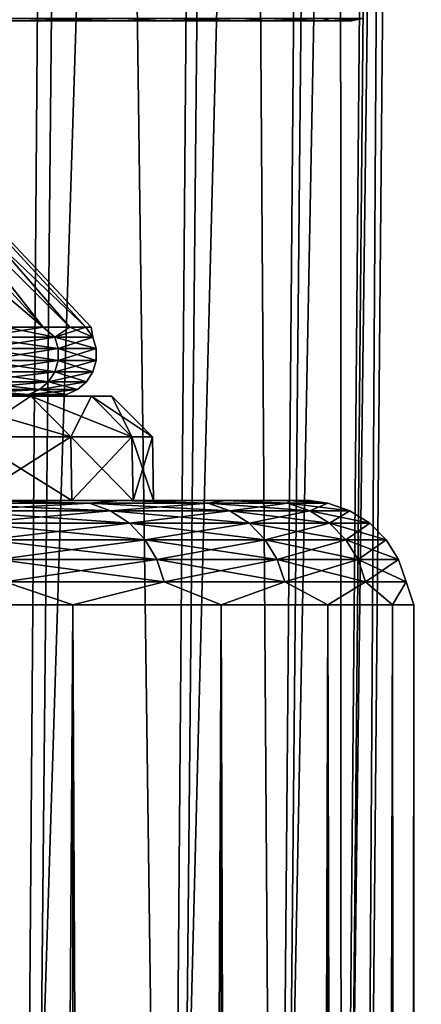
# Model space of a CAD drawing. Header units: millimetres. Extents: x -24 to 24, y 0 to 188.
# Tile 339 of 460: x 22.36 to 24.29, y 146.08 to 150.81. Entities that reach past the tile are written whole.
import ezdxf

# ---------------------------------------------------------------- set-up
doc = ezdxf.new("R2010")
doc.units = ezdxf.units.MM
doc.header["$LTSCALE"] = 58.620611
for name, color, linetype in [('1', 7, 'CONTINUOUS'), ('169', 7, 'CONTINUOUS'), ('31', 7, 'CONTINUOUS'), ('52', 7, 'CONTINUOUS'), ('66', 7, 'CONTINUOUS'), ('67', 7, 'CONTINUOUS'), ('70', 7, 'CONTINUOUS'), ('72', 7, 'CONTINUOUS'), ('74', 7, 'CONTINUOUS'), ('79', 7, 'CONTINUOUS'), ('88', 7, 'CONTINUOUS')]:
    doc.layers.add(name, color=color, linetype=linetype)

msp = doc.modelspace()

# ---------------------------------------------------------------- linework, layer by layer
at = {"layer": '1', "color": 7, "linetype": 'CONTINUOUS'}
for points in [[(22.6084, 148.5, -4.2262), (22.146, 148.5, -8.5802), (22.122, 148.5, -6.2943), (22.6084, 148.5, -4.2262)], [(22.122, 148.5, 6.2943), (22.146, 148.5, 8.5802), (22.6084, 148.5, 4.2262), (22.122, 148.5, 6.2943)], [(22.8432, 148.5, -6.5), (22.146, 148.5, -8.5802), (22.6084, 148.5, -4.2262), (22.8432, 148.5, -6.5)], [(22.146, 148.5, 8.5802), (22.8432, 148.5, 6.5), (22.6084, 148.5, 4.2262), (22.146, 148.5, 8.5802)], [(22.9019, 148.5, -2.1222), (22.8432, 148.5, -6.5), (22.6084, 148.5, -4.2262), (22.9019, 148.5, -2.1222)], [(22.6084, 148.5, 4.2262), (22.8432, 148.5, 6.5), (22.9019, 148.5, 2.1222), (22.6084, 148.5, 4.2262)], [(23.3455, 148.5, -4.3644), (22.8432, 148.5, -6.5), (23.3455, 148.5, 4.3644), (23.3455, 148.5, -4.3644)], [(23.3455, 148.5, 4.3644), (22.8432, 148.5, -6.5), (23, 148.5), (23.3455, 148.5, 4.3644)], [(23, 148.5), (22.8432, 148.5, -6.5), (22.9019, 148.5, -2.1222), (23, 148.5)], [(22.8432, 148.5, 6.5), (23.3455, 148.5, 4.3644), (22.9019, 148.5, 2.1222), (22.8432, 148.5, 6.5)], [(22.9019, 148.5, 2.1222), (23.3455, 148.5, 4.3644), (23, 148.5), (22.9019, 148.5, 2.1222)], [(23.6487, 148.5, -2.1916), (23.3455, 148.5, -4.3644), (23.6487, 148.5, 2.1916), (23.6487, 148.5, -2.1916)], [(23.6487, 148.5, 2.1916), (23.3455, 148.5, -4.3644), (23.3455, 148.5, 4.3644), (23.6487, 148.5, 2.1916)], [(23.75, 148.5, 0), (23.6487, 148.5, -2.1916), (23.6487, 148.5, 2.1916), (23.75, 148.5, 0)]]:
    msp.add_3dface(points, dxfattribs=at)
at = {"layer": '169', "color": 7, "linetype": 'CONTINUOUS'}
for points in [[(21.7108, 174.485, 233.3099), (21.4878, 143.6412, 242.8421), (22.6203, 173.8537, 231.3652), (21.7108, 174.485, 233.3099)], [(21.4878, 143.6412, 242.8421), (22.3834, 143.0313, 240.9076), (22.6203, 173.8537, 231.3652), (21.4878, 143.6412, 242.8421)], [(22.6203, 173.8537, 231.3652), (22.3834, 143.0313, 240.9076), (23.3377, 173.2029, 229.3479), (22.6203, 173.8537, 231.3652)], [(22.3834, 143.0313, 240.9076), (23.088, 142.3991, 238.9027), (23.3377, 173.2029, 229.3479), (22.3834, 143.0313, 240.9076)], [(23.3377, 173.2029, 229.3479), (23.088, 142.3991, 238.9027), (23.8571, 172.5383, 227.275), (23.3377, 173.2029, 229.3479)], [(23.088, 142.3991, 238.9027), (23.5956, 141.7501, 236.8443), (23.8571, 172.5383, 227.275), (23.088, 142.3991, 238.9027)], [(23.8571, 172.5383, 227.275), (23.5956, 141.7501, 236.8443), (24.1739, 171.8658, 225.1639), (23.8571, 172.5383, 227.275)], [(23.5956, 141.7501, 236.8443), (23.9019, 141.0897, 234.7499), (24.1739, 171.8658, 225.1639), (23.5956, 141.7501, 236.8443)], [(24.1739, 171.8658, 225.1639), (23.9019, 141.0897, 234.7499), (24.2854, 171.1914, 223.0326), (24.1739, 171.8658, 225.1639)], [(23.9019, 141.0897, 234.7499), (24.0043, 140.4237, 232.6376), (24.2854, 171.1914, 223.0326), (23.9019, 141.0897, 234.7499)], [(24.2854, 171.1914, 223.0326), (24.0043, 140.4237, 232.6376), (24.1907, 170.5208, 220.8991), (24.2854, 171.1914, 223.0326)], [(24.1907, 170.5208, 220.8991), (23.9019, 139.7577, 230.5253), (23.8905, 169.8596, 218.7816), (24.1907, 170.5208, 220.8991)], [(24.0043, 140.4237, 232.6376), (23.9019, 139.7577, 230.5253), (24.1907, 170.5208, 220.8991), (24.0043, 140.4237, 232.6376)], [(23.8905, 169.8596, 218.7816), (23.5956, 139.0974, 228.431), (23.3874, 169.2135, 216.6985), (23.8905, 169.8596, 218.7816)], [(23.9019, 139.7577, 230.5253), (23.5956, 139.0974, 228.431), (23.8905, 169.8596, 218.7816), (23.9019, 139.7577, 230.5253)], [(23.3874, 169.2135, 216.6985), (23.088, 138.4484, 226.3726), (22.6857, 168.5875, 214.6672), (23.3874, 169.2135, 216.6985)], [(23.5956, 139.0974, 228.431), (23.088, 138.4484, 226.3726), (23.3874, 169.2135, 216.6985), (23.5956, 139.0974, 228.431)], [(22.6857, 168.5875, 214.6672), (22.3834, 137.8162, 224.3676), (21.7913, 167.9868, 212.7052), (22.6857, 168.5875, 214.6672)], [(23.088, 138.4484, 226.3726), (22.3834, 137.8162, 224.3676), (22.6857, 168.5875, 214.6672), (23.088, 138.4484, 226.3726)], [(22.3834, 137.8162, 224.3676), (21.4878, 137.2063, 222.4332), (21.7913, 167.9868, 212.7052), (22.3834, 137.8162, 224.3676)]]:
    msp.add_3dface(points, dxfattribs=at)
at = {"layer": '31', "color": 7, "linetype": 'CONTINUOUS'}
for points in [[(22.6125, 0.5, -8.7601), (21.7077, 0.5, -10.8092), (22.6125, 148, -8.7601), (22.6125, 0.5, -8.7601)], [(22.6125, 148, -8.7601), (21.7077, 0.5, -10.8092), (21.7077, 148, -10.8092), (22.6125, 148, -8.7601)], [(21.7077, 0.5, 10.8092), (22.6125, 0.5, 8.7601), (21.7077, 148, 10.8092), (21.7077, 0.5, 10.8092)], [(21.7077, 148, 10.8092), (22.6125, 0.5, 8.7601), (22.6125, 148, 8.7601), (21.7077, 148, 10.8092)], [(23.3243, 0.5, -6.6363), (22.6125, 0.5, -8.7601), (23.3243, 148, -6.6363), (23.3243, 0.5, -6.6363)], [(23.3243, 148, -6.6363), (22.6125, 0.5, -8.7601), (22.6125, 148, -8.7601), (23.3243, 148, -6.6363)], [(22.6125, 0.5, 8.7601), (23.3243, 0.5, 6.6363), (22.6125, 148, 8.7601), (22.6125, 0.5, 8.7601)], [(22.6125, 148, 8.7601), (23.3243, 0.5, 6.6363), (23.3243, 148, 6.6363), (22.6125, 148, 8.7601)], [(23.8371, 0.5, -4.4559), (23.3243, 0.5, -6.6363), (23.8371, 148, -4.4559), (23.8371, 0.5, -4.4559)], [(23.8371, 148, -4.4559), (23.3243, 0.5, -6.6363), (23.3243, 148, -6.6363), (23.8371, 148, -4.4559)], [(23.3243, 0.5, 6.6363), (23.8371, 0.5, 4.4559), (23.3243, 148, 6.6363), (23.3243, 0.5, 6.6363)], [(23.3243, 148, 6.6363), (23.8371, 0.5, 4.4559), (23.8371, 148, 4.4559), (23.3243, 148, 6.6363)], [(24.1466, 0.5, -2.2375), (23.8371, 0.5, -4.4559), (24.1466, 148, -2.2375), (24.1466, 0.5, -2.2375)], [(24.1466, 148, -2.2375), (23.8371, 0.5, -4.4559), (23.8371, 148, -4.4559), (24.1466, 148, -2.2375)], [(23.8371, 0.5, 4.4559), (24.1466, 0.5, 2.2375), (23.8371, 148, 4.4559), (23.8371, 0.5, 4.4559)], [(23.8371, 148, 4.4559), (24.1466, 0.5, 2.2375), (24.1466, 148, 2.2375), (23.8371, 148, 4.4559)], [(24.25, 0.5), (24.1466, 0.5, -2.2375), (24.25, 148), (24.25, 0.5)], [(24.25, 148), (24.1466, 0.5, -2.2375), (24.1466, 148, -2.2375), (24.25, 148)], [(24.1466, 0.5, 2.2375), (24.25, 0.5), (24.1466, 148, 2.2375), (24.1466, 0.5, 2.2375)], [(24.1466, 148, 2.2375), (24.25, 0.5), (24.25, 148), (24.1466, 148, 2.2375)]]:
    msp.add_3dface(points, dxfattribs=at)
at = {"layer": '52', "color": 7, "linetype": 'CONTINUOUS'}
for points in [[(22.146, 148.5, -8.5802), (22.6934, 148.4875, -7.3735), (21.9411, 148.4875, -9.3781), (22.146, 148.5, -8.5802)], [(22.146, 148.5, 8.5802), (21.9411, 148.4875, 9.3781), (22.6934, 148.4875, 7.3735), (22.146, 148.5, 8.5802)], [(22.0384, 148.4504, 9.4196), (22.794, 148.4504, 7.4062), (21.9411, 148.4875, 9.3781), (22.0384, 148.4504, 9.4196)], [(21.9411, 148.4875, 9.3781), (22.794, 148.4504, 7.4062), (22.6934, 148.4875, 7.3735), (21.9411, 148.4875, 9.3781)], [(22.6934, 148.4875, -7.3735), (22.0384, 148.4504, -9.4196), (21.9411, 148.4875, -9.3781), (22.6934, 148.4875, -7.3735)], [(22.794, 148.4504, -7.4062), (22.0384, 148.4504, -9.4196), (22.6934, 148.4875, -7.3735), (22.794, 148.4504, -7.4062)], [(22.146, 148.5, -8.5802), (22.8432, 148.5, -6.5), (22.6934, 148.4875, -7.3735), (22.146, 148.5, -8.5802)], [(22.8432, 148.5, 6.5), (22.146, 148.5, 8.5802), (22.6934, 148.4875, 7.3735), (22.8432, 148.5, 6.5)], [(22.8432, 148.5, -6.5), (23.263, 148.4875, -5.3096), (22.6934, 148.4875, -7.3735), (22.8432, 148.5, -6.5)], [(22.8432, 148.5, 6.5), (22.6934, 148.4875, 7.3735), (23.263, 148.4875, 5.3096), (22.8432, 148.5, 6.5)], [(22.794, 148.4504, 7.4062), (23.3661, 148.4504, 5.3332), (22.6934, 148.4875, 7.3735), (22.794, 148.4504, 7.4062)], [(22.6934, 148.4875, 7.3735), (23.3661, 148.4504, 5.3332), (23.263, 148.4875, 5.3096), (22.6934, 148.4875, 7.3735)], [(23.263, 148.4875, -5.3096), (22.794, 148.4504, -7.4062), (22.6934, 148.4875, -7.3735), (23.263, 148.4875, -5.3096)], [(23.3661, 148.4504, -5.3332), (22.794, 148.4504, -7.4062), (23.263, 148.4875, -5.3096), (23.3661, 148.4504, -5.3332)], [(22.8432, 148.5, -6.5), (23.3455, 148.5, -4.3644), (23.263, 148.4875, -5.3096), (22.8432, 148.5, -6.5)], [(23.3455, 148.5, 4.3644), (22.8432, 148.5, 6.5), (23.263, 148.4875, 5.3096), (23.3455, 148.5, 4.3644)], [(23.3455, 148.5, -4.3644), (23.6453, 148.4875, -3.203), (23.263, 148.4875, -5.3096), (23.3455, 148.5, -4.3644)], [(23.3455, 148.5, 4.3644), (23.263, 148.4875, 5.3096), (23.6453, 148.4875, 3.203), (23.3455, 148.5, 4.3644)], [(23.3661, 148.4504, 5.3332), (23.7501, 148.4504, 3.2172), (23.263, 148.4875, 5.3096), (23.3661, 148.4504, 5.3332)], [(23.263, 148.4875, 5.3096), (23.7501, 148.4504, 3.2172), (23.6453, 148.4875, 3.203), (23.263, 148.4875, 5.3096)], [(23.6453, 148.4875, -3.203), (23.3661, 148.4504, -5.3332), (23.263, 148.4875, -5.3096), (23.6453, 148.4875, -3.203)], [(23.3455, 148.5, -4.3644), (23.6487, 148.5, -2.1916), (23.6453, 148.4875, -3.203), (23.3455, 148.5, -4.3644)], [(23.6487, 148.5, 2.1916), (23.3455, 148.5, 4.3644), (23.6453, 148.4875, 3.203), (23.6487, 148.5, 2.1916)], [(23.7501, 148.4504, -3.2172), (23.3661, 148.4504, -5.3332), (23.6453, 148.4875, -3.203), (23.7501, 148.4504, -3.2172)], [(23.6487, 148.5, -2.1916), (23.8372, 148.4875, -1.0705), (23.6453, 148.4875, -3.203), (23.6487, 148.5, -2.1916)], [(23.6487, 148.5, 2.1916), (23.6453, 148.4875, 3.203), (23.8372, 148.4875, 1.0705), (23.6487, 148.5, 2.1916)], [(23.7501, 148.4504, 3.2172), (23.9429, 148.4504, 1.0753), (23.6453, 148.4875, 3.203), (23.7501, 148.4504, 3.2172)], [(23.6453, 148.4875, 3.203), (23.9429, 148.4504, 1.0753), (23.8372, 148.4875, 1.0705), (23.6453, 148.4875, 3.203)], [(23.8372, 148.4875, -1.0705), (23.7501, 148.4504, -3.2172), (23.6453, 148.4875, -3.203), (23.8372, 148.4875, -1.0705)], [(23.6487, 148.5, -2.1916), (23.75, 148.5, 0), (23.8372, 148.4875, -1.0705), (23.6487, 148.5, -2.1916)], [(23.75, 148.5, 0), (23.6487, 148.5, 2.1916), (23.8372, 148.4875, 1.0705), (23.75, 148.5, 0)], [(23.75, 148.5, 0), (23.8372, 148.4875, 1.0705), (23.8372, 148.4875, -1.0705), (23.75, 148.5, 0)], [(23.9429, 148.4504, -1.0753), (23.7501, 148.4504, -3.2172), (23.8372, 148.4875, -1.0705), (23.9429, 148.4504, -1.0753)], [(23.9429, 148.4504, 1.0753), (23.9429, 148.4504, -1.0753), (23.8372, 148.4875, 1.0705), (23.9429, 148.4504, 1.0753)], [(23.8372, 148.4875, 1.0705), (23.9429, 148.4504, -1.0753), (23.8372, 148.4875, -1.0705), (23.8372, 148.4875, 1.0705)], [(22.1256, 148.3908, 9.4569), (22.8842, 148.3908, 7.4355), (22.0384, 148.4504, 9.4196), (22.1256, 148.3908, 9.4569)], [(22.0384, 148.4504, 9.4196), (22.8842, 148.3908, 7.4355), (22.794, 148.4504, 7.4062), (22.0384, 148.4504, 9.4196)], [(22.794, 148.4504, -7.4062), (22.1256, 148.3908, -9.4569), (22.0384, 148.4504, -9.4196), (22.794, 148.4504, -7.4062)], [(22.8842, 148.3908, -7.4355), (22.1256, 148.3908, -9.4569), (22.794, 148.4504, -7.4062), (22.8842, 148.3908, -7.4355)], [(22.8842, 148.3908, 7.4355), (23.4586, 148.3908, 5.3543), (22.794, 148.4504, 7.4062), (22.8842, 148.3908, 7.4355)], [(22.794, 148.4504, 7.4062), (23.4586, 148.3908, 5.3543), (23.3661, 148.4504, 5.3332), (22.794, 148.4504, 7.4062)], [(23.3661, 148.4504, -5.3332), (22.8842, 148.3908, -7.4355), (22.794, 148.4504, -7.4062), (23.3661, 148.4504, -5.3332)], [(23.4586, 148.3908, -5.3543), (22.8842, 148.3908, -7.4355), (23.3661, 148.4504, -5.3332), (23.4586, 148.3908, -5.3543)], [(23.4586, 148.3908, 5.3543), (23.8442, 148.3908, 3.2299), (23.3661, 148.4504, 5.3332), (23.4586, 148.3908, 5.3543)], [(23.3661, 148.4504, 5.3332), (23.8442, 148.3908, 3.2299), (23.7501, 148.4504, 3.2172), (23.3661, 148.4504, 5.3332)], [(23.7501, 148.4504, -3.2172), (23.4586, 148.3908, -5.3543), (23.3661, 148.4504, -5.3332), (23.7501, 148.4504, -3.2172)], [(23.8442, 148.3908, -3.2299), (23.4586, 148.3908, -5.3543), (23.7501, 148.4504, -3.2172), (23.8442, 148.3908, -3.2299)], [(23.8442, 148.3908, 3.2299), (24.0377, 148.3908, 1.0795), (23.7501, 148.4504, 3.2172), (23.8442, 148.3908, 3.2299)], [(23.7501, 148.4504, 3.2172), (24.0377, 148.3908, 1.0795), (23.9429, 148.4504, 1.0753), (23.7501, 148.4504, 3.2172)], [(23.9429, 148.4504, -1.0753), (23.8442, 148.3908, -3.2299), (23.7501, 148.4504, -3.2172), (23.9429, 148.4504, -1.0753)], [(24.0377, 148.3908, -1.0795), (23.8442, 148.3908, -3.2299), (23.9429, 148.4504, -1.0753), (24.0377, 148.3908, -1.0795)], [(24.0377, 148.3908, 1.0795), (24.0377, 148.3908, -1.0795), (23.9429, 148.4504, 1.0753), (24.0377, 148.3908, 1.0795)], [(23.9429, 148.4504, 1.0753), (24.0377, 148.3908, -1.0795), (23.9429, 148.4504, -1.0753), (23.9429, 148.4504, 1.0753)], [(22.1984, 148.3115, 9.4881), (22.9596, 148.3115, 7.46), (22.1256, 148.3908, 9.4569), (22.1984, 148.3115, 9.4881)], [(22.1256, 148.3908, 9.4569), (22.9596, 148.3115, 7.46), (22.8842, 148.3908, 7.4355), (22.1256, 148.3908, 9.4569)], [(22.8842, 148.3908, -7.4355), (22.1984, 148.3115, -9.4881), (22.1256, 148.3908, -9.4569), (22.8842, 148.3908, -7.4355)], [(22.9596, 148.3115, -7.46), (22.1984, 148.3115, -9.4881), (22.8842, 148.3908, -7.4355), (22.9596, 148.3115, -7.46)], [(22.9596, 148.3115, 7.46), (23.5359, 148.3115, 5.3719), (22.8842, 148.3908, 7.4355), (22.9596, 148.3115, 7.46)], [(22.8842, 148.3908, 7.4355), (23.5359, 148.3115, 5.3719), (23.4586, 148.3908, 5.3543), (22.8842, 148.3908, 7.4355)], [(23.4586, 148.3908, -5.3543), (22.9596, 148.3115, -7.46), (22.8842, 148.3908, -7.4355), (23.4586, 148.3908, -5.3543)], [(23.5359, 148.3115, -5.3719), (22.9596, 148.3115, -7.46), (23.4586, 148.3908, -5.3543), (23.5359, 148.3115, -5.3719)], [(23.5359, 148.3115, 5.3719), (23.9226, 148.3115, 3.2405), (23.4586, 148.3908, 5.3543), (23.5359, 148.3115, 5.3719)], [(23.4586, 148.3908, 5.3543), (23.9226, 148.3115, 3.2405), (23.8442, 148.3908, 3.2299), (23.4586, 148.3908, 5.3543)], [(23.8442, 148.3908, -3.2299), (23.5359, 148.3115, -5.3719), (23.4586, 148.3908, -5.3543), (23.8442, 148.3908, -3.2299)], [(23.9226, 148.3115, -3.2405), (23.5359, 148.3115, -5.3719), (23.8442, 148.3908, -3.2299), (23.9226, 148.3115, -3.2405)], [(23.9226, 148.3115, 3.2405), (24.1168, 148.3115, 1.0831), (23.8442, 148.3908, 3.2299), (23.9226, 148.3115, 3.2405)], [(23.8442, 148.3908, 3.2299), (24.1168, 148.3115, 1.0831), (24.0377, 148.3908, 1.0795), (23.8442, 148.3908, 3.2299)], [(24.0377, 148.3908, -1.0795), (23.9226, 148.3115, -3.2405), (23.8442, 148.3908, -3.2299), (24.0377, 148.3908, -1.0795)], [(24.1168, 148.3115, -1.0831), (23.9226, 148.3115, -3.2405), (24.0377, 148.3908, -1.0795), (24.1168, 148.3115, -1.0831)], [(24.1168, 148.3115, 1.0831), (24.1168, 148.3115, -1.0831), (24.0377, 148.3908, 1.0795), (24.1168, 148.3115, 1.0831)], [(24.0377, 148.3908, 1.0795), (24.1168, 148.3115, -1.0831), (24.0377, 148.3908, -1.0795), (24.0377, 148.3908, 1.0795)], [(22.2532, 148.2165, 9.5115), (23.0162, 148.2165, 7.4784), (22.1984, 148.3115, 9.4881), (22.2532, 148.2165, 9.5115)], [(22.1984, 148.3115, 9.4881), (23.0162, 148.2165, 7.4784), (22.9596, 148.3115, 7.46), (22.1984, 148.3115, 9.4881)], [(22.9596, 148.3115, -7.46), (22.2532, 148.2165, -9.5115), (22.1984, 148.3115, -9.4881), (22.9596, 148.3115, -7.46)], [(23.0162, 148.2165, -7.4784), (22.2532, 148.2165, -9.5115), (22.9596, 148.3115, -7.46), (23.0162, 148.2165, -7.4784)], [(23.0162, 148.2165, 7.4784), (23.5939, 148.2165, 5.3852), (22.9596, 148.3115, 7.46), (23.0162, 148.2165, 7.4784)], [(22.9596, 148.3115, 7.46), (23.5939, 148.2165, 5.3852), (23.5359, 148.3115, 5.3719), (22.9596, 148.3115, 7.46)], [(23.5359, 148.3115, -5.3719), (23.0162, 148.2165, -7.4784), (22.9596, 148.3115, -7.46), (23.5359, 148.3115, -5.3719)], [(23.5939, 148.2165, -5.3852), (23.0162, 148.2165, -7.4784), (23.5359, 148.3115, -5.3719), (23.5939, 148.2165, -5.3852)], [(23.5939, 148.2165, 5.3852), (23.9817, 148.2165, 3.2485), (23.5359, 148.3115, 5.3719), (23.5939, 148.2165, 5.3852)], [(23.5359, 148.3115, 5.3719), (23.9817, 148.2165, 3.2485), (23.9226, 148.3115, 3.2405), (23.5359, 148.3115, 5.3719)], [(23.9226, 148.3115, -3.2405), (23.5939, 148.2165, -5.3852), (23.5359, 148.3115, -5.3719), (23.9226, 148.3115, -3.2405)], [(23.9817, 148.2165, -3.2485), (23.5939, 148.2165, -5.3852), (23.9226, 148.3115, -3.2405), (23.9817, 148.2165, -3.2485)], [(23.9817, 148.2165, 3.2485), (24.1763, 148.2165, 1.0858), (23.9226, 148.3115, 3.2405), (23.9817, 148.2165, 3.2485)], [(23.9226, 148.3115, 3.2405), (24.1763, 148.2165, 1.0858), (24.1168, 148.3115, 1.0831), (23.9226, 148.3115, 3.2405)], [(24.1168, 148.3115, -1.0831), (23.9817, 148.2165, -3.2485), (23.9226, 148.3115, -3.2405), (24.1168, 148.3115, -1.0831)], [(24.1763, 148.2165, -1.0858), (23.9817, 148.2165, -3.2485), (24.1168, 148.3115, -1.0831), (24.1763, 148.2165, -1.0858)], [(24.1763, 148.2165, 1.0858), (24.1763, 148.2165, -1.0858), (24.1168, 148.3115, 1.0831), (24.1763, 148.2165, 1.0858)], [(24.1168, 148.3115, 1.0831), (24.1763, 148.2165, -1.0858), (24.1168, 148.3115, -1.0831), (24.1168, 148.3115, 1.0831)], [(22.2871, 148.1107, 9.526), (23.0513, 148.1107, 7.4898), (22.2532, 148.2165, 9.5115), (22.2871, 148.1107, 9.526)], [(22.2532, 148.2165, 9.5115), (23.0513, 148.1107, 7.4898), (23.0162, 148.2165, 7.4784), (22.2532, 148.2165, 9.5115)], [(23.0162, 148.2165, -7.4784), (22.2871, 148.1107, -9.526), (22.2532, 148.2165, -9.5115), (23.0162, 148.2165, -7.4784)], [(23.0513, 148.1107, -7.4898), (22.2871, 148.1107, -9.526), (23.0162, 148.2165, -7.4784), (23.0513, 148.1107, -7.4898)], [(23.0513, 148.1107, 7.4898), (23.6299, 148.1107, 5.3934), (23.0162, 148.2165, 7.4784), (23.0513, 148.1107, 7.4898)], [(23.0162, 148.2165, 7.4784), (23.6299, 148.1107, 5.3934), (23.5939, 148.2165, 5.3852), (23.0162, 148.2165, 7.4784)], [(23.5939, 148.2165, -5.3852), (23.0513, 148.1107, -7.4898), (23.0162, 148.2165, -7.4784), (23.5939, 148.2165, -5.3852)], [(23.6299, 148.1107, -5.3934), (23.0513, 148.1107, -7.4898), (23.5939, 148.2165, -5.3852), (23.6299, 148.1107, -5.3934)], [(23.6299, 148.1107, 5.3934), (24.0182, 148.1107, 3.2535), (23.5939, 148.2165, 5.3852), (23.6299, 148.1107, 5.3934)], [(23.5939, 148.2165, 5.3852), (24.0182, 148.1107, 3.2535), (23.9817, 148.2165, 3.2485), (23.5939, 148.2165, 5.3852)], [(23.9817, 148.2165, -3.2485), (23.6299, 148.1107, -5.3934), (23.5939, 148.2165, -5.3852), (23.9817, 148.2165, -3.2485)], [(24.0182, 148.1107, -3.2535), (23.6299, 148.1107, -5.3934), (23.9817, 148.2165, -3.2485), (24.0182, 148.1107, -3.2535)], [(24.0182, 148.1107, 3.2535), (24.2132, 148.1107, 1.0874), (23.9817, 148.2165, 3.2485), (24.0182, 148.1107, 3.2535)], [(23.9817, 148.2165, 3.2485), (24.2132, 148.1107, 1.0874), (24.1763, 148.2165, 1.0858), (23.9817, 148.2165, 3.2485)], [(24.1763, 148.2165, -1.0858), (24.0182, 148.1107, -3.2535), (23.9817, 148.2165, -3.2485), (24.1763, 148.2165, -1.0858)], [(24.2132, 148.1107, -1.0874), (24.0182, 148.1107, -3.2535), (24.1763, 148.2165, -1.0858), (24.2132, 148.1107, -1.0874)], [(24.2132, 148.1107, 1.0874), (24.2132, 148.1107, -1.0874), (24.1763, 148.2165, 1.0858), (24.2132, 148.1107, 1.0874)], [(24.1763, 148.2165, 1.0858), (24.2132, 148.1107, -1.0874), (24.1763, 148.2165, -1.0858), (24.1763, 148.2165, 1.0858)], [(21.7077, 148, 10.8092), (22.6125, 148, 8.7601), (22.2871, 148.1107, 9.526), (21.7077, 148, 10.8092)], [(22.6125, 148, -8.7601), (21.7077, 148, -10.8092), (22.2871, 148.1107, -9.526), (22.6125, 148, -8.7601)], [(22.2871, 148.1107, 9.526), (22.6125, 148, 8.7601), (23.0513, 148.1107, 7.4898), (22.2871, 148.1107, 9.526)], [(23.0513, 148.1107, -7.4898), (22.6125, 148, -8.7601), (22.2871, 148.1107, -9.526), (23.0513, 148.1107, -7.4898)], [(22.6125, 148, 8.7601), (23.3243, 148, 6.6363), (23.0513, 148.1107, 7.4898), (22.6125, 148, 8.7601)], [(23.3243, 148, -6.6363), (22.6125, 148, -8.7601), (23.0513, 148.1107, -7.4898), (23.3243, 148, -6.6363)], [(23.0513, 148.1107, 7.4898), (23.3243, 148, 6.6363), (23.6299, 148.1107, 5.3934), (23.0513, 148.1107, 7.4898)], [(23.6299, 148.1107, -5.3934), (23.3243, 148, -6.6363), (23.0513, 148.1107, -7.4898), (23.6299, 148.1107, -5.3934)], [(23.3243, 148, 6.6363), (23.8371, 148, 4.4559), (23.6299, 148.1107, 5.3934), (23.3243, 148, 6.6363)], [(23.8371, 148, -4.4559), (23.3243, 148, -6.6363), (23.6299, 148.1107, -5.3934), (23.8371, 148, -4.4559)], [(23.6299, 148.1107, 5.3934), (23.8371, 148, 4.4559), (24.0182, 148.1107, 3.2535), (23.6299, 148.1107, 5.3934)], [(24.0182, 148.1107, -3.2535), (23.8371, 148, -4.4559), (23.6299, 148.1107, -5.3934), (24.0182, 148.1107, -3.2535)], [(23.8371, 148, 4.4559), (24.1466, 148, 2.2375), (24.0182, 148.1107, 3.2535), (23.8371, 148, 4.4559)], [(24.1466, 148, -2.2375), (23.8371, 148, -4.4559), (24.0182, 148.1107, -3.2535), (24.1466, 148, -2.2375)], [(24.0182, 148.1107, 3.2535), (24.1466, 148, 2.2375), (24.2132, 148.1107, 1.0874), (24.0182, 148.1107, 3.2535)], [(24.2132, 148.1107, -1.0874), (24.1466, 148, -2.2375), (24.0182, 148.1107, -3.2535), (24.2132, 148.1107, -1.0874)], [(24.1466, 148, 2.2375), (24.25, 148), (24.2132, 148.1107, 1.0874), (24.1466, 148, 2.2375)], [(24.25, 148), (24.1466, 148, -2.2375), (24.2132, 148.1107, -1.0874), (24.25, 148)], [(24.2132, 148.1107, 1.0874), (24.25, 148), (24.2132, 148.1107, -1.0874), (24.2132, 148.1107, 1.0874)]]:
    msp.add_3dface(points, dxfattribs=at)
at = {"layer": '66', "color": 7, "linetype": 'CONTINUOUS'}
for points in [[(22.4118, 149, -4.1897), (21.9296, 149, -6.2395), (22.3205, 149, -3.2092), (22.4118, 149, -4.1897)], [(21.9296, 149, 6.2395), (22.4118, 149, 4.1897), (22.1425, 149, 4.2676), (21.9296, 149, 6.2395)], [(22.1425, 149, 4.2676), (22.4118, 149, 4.1897), (22.3205, 149, 3.2092), (22.1425, 149, 4.2676)], [(22.4479, 149, -2.1435), (22.4118, 149, -4.1897), (22.3205, 149, -3.2092), (22.4479, 149, -2.1435)], [(22.3205, 149, 3.2092), (22.4118, 149, 4.1897), (22.4479, 149, 2.1435), (22.3205, 149, 3.2092)], [(22.7028, 149, -2.1035), (22.4118, 149, -4.1897), (22.7028, 149, 2.1035), (22.7028, 149, -2.1035)], [(22.7028, 149, 2.1035), (22.4118, 149, -4.1897), (22.5245, 149, -1.073), (22.7028, 149, 2.1035)], [(22.5245, 149, -1.073), (22.4118, 149, -4.1897), (22.4479, 149, -2.1435), (22.5245, 149, -1.073)], [(22.4118, 149, 4.1897), (22.7028, 149, 2.1035), (22.4479, 149, 2.1435), (22.4118, 149, 4.1897)], [(22.4479, 149, 2.1435), (22.7028, 149, 2.1035), (22.5245, 149, 1.073), (22.4479, 149, 2.1435)], [(22.5245, 149, 1.073), (22.7028, 149, 2.1035), (22.55, 149), (22.5245, 149, 1.073)], [(22.55, 149), (22.7028, 149, 2.1035), (22.5245, 149, -1.073), (22.55, 149)], [(22.8, 149, 0), (22.7028, 149, -2.1035), (22.7028, 149, 2.1035), (22.8, 149, 0)]]:
    msp.add_3dface(points, dxfattribs=at)
at = {"layer": '67', "color": 7, "linetype": 'CONTINUOUS'}
for points in [[(21.9296, 149, -6.2395), (22.4118, 149, -4.1897), (22.1169, 148.8053, -6.2928), (21.9296, 149, -6.2395)], [(22.4118, 149, 4.1897), (21.9296, 149, 6.2395), (22.6031, 148.8053, 4.2254), (22.4118, 149, 4.1897)], [(22.6031, 148.8053, 4.2254), (21.9296, 149, 6.2395), (22.1169, 148.8053, 6.2928), (22.6031, 148.8053, 4.2254)], [(22.1169, 148.8053, -6.2928), (22.4118, 149, -4.1897), (22.6031, 148.8053, -4.2254), (22.1169, 148.8053, -6.2928)], [(22.4118, 149, -4.1897), (22.7028, 149, -2.1035), (22.6031, 148.8053, -4.2254), (22.4118, 149, -4.1897)], [(22.7028, 149, 2.1035), (22.4118, 149, 4.1897), (22.8966, 148.8053, 2.1215), (22.7028, 149, 2.1035)], [(22.8966, 148.8053, 2.1215), (22.4118, 149, 4.1897), (22.6031, 148.8053, 4.2254), (22.8966, 148.8053, 2.1215)], [(22.6031, 148.8053, -4.2254), (22.7028, 149, -2.1035), (22.8966, 148.8053, -2.1215), (22.6031, 148.8053, -4.2254)], [(22.7028, 149, -2.1035), (22.8, 149, 0), (22.8966, 148.8053, -2.1215), (22.7028, 149, -2.1035)], [(22.8, 149, 0), (22.7028, 149, 2.1035), (22.9947, 148.8053, 0), (22.8, 149, 0)], [(22.9947, 148.8053, 0), (22.7028, 149, 2.1035), (22.8966, 148.8053, 2.1215), (22.9947, 148.8053, 0)], [(22.8966, 148.8053, -2.1215), (22.8, 149, 0), (22.9947, 148.8053, 0), (22.8966, 148.8053, -2.1215)]]:
    msp.add_3dface(points, dxfattribs=at)
at = {"layer": '70', "color": 7, "linetype": 'CONTINUOUS'}
for points in [[(22.122, 148.5, 6.2943), (22.6084, 148.5, 4.2262), (22.1169, 148.8053, 6.2928), (22.122, 148.5, 6.2943)], [(22.6084, 148.5, 4.2262), (22.6031, 148.8053, 4.2254), (22.1169, 148.8053, 6.2928), (22.6084, 148.5, 4.2262)], [(22.122, 148.5, -6.2943), (22.1169, 148.8053, -6.2928), (22.6031, 148.8053, -4.2254), (22.122, 148.5, -6.2943)], [(22.6084, 148.5, -4.2262), (22.122, 148.5, -6.2943), (22.6031, 148.8053, -4.2254), (22.6084, 148.5, -4.2262)], [(22.6084, 148.5, 4.2262), (22.9019, 148.5, 2.1222), (22.6031, 148.8053, 4.2254), (22.6084, 148.5, 4.2262)], [(22.9019, 148.5, 2.1222), (22.8966, 148.8053, 2.1215), (22.6031, 148.8053, 4.2254), (22.9019, 148.5, 2.1222)], [(22.6084, 148.5, -4.2262), (22.6031, 148.8053, -4.2254), (22.8966, 148.8053, -2.1215), (22.6084, 148.5, -4.2262)], [(22.9019, 148.5, -2.1222), (22.6084, 148.5, -4.2262), (22.8966, 148.8053, -2.1215), (22.9019, 148.5, -2.1222)], [(22.9019, 148.5, 2.1222), (23, 148.5), (22.8966, 148.8053, 2.1215), (22.9019, 148.5, 2.1222)], [(23, 148.5), (22.9947, 148.8053, 0), (22.8966, 148.8053, 2.1215), (23, 148.5)], [(22.9019, 148.5, -2.1222), (22.8966, 148.8053, -2.1215), (22.9947, 148.8053, 0), (22.9019, 148.5, -2.1222)], [(23, 148.5), (22.9019, 148.5, -2.1222), (22.9947, 148.8053, 0), (23, 148.5)]]:
    msp.add_3dface(points, dxfattribs=at)
at = {"layer": '72', "color": 7, "linetype": 'CONTINUOUS'}
for points in [[(22.2911, 149.3307, 4.2963), (22.4703, 149.3307, 3.2307), (20.7422, 150.8, 5.032), (22.2911, 149.3307, 4.2963)], [(20.7422, 150.8, 5.032), (22.4703, 149.3307, 3.2307), (21.1266, 150.8, 3.0376), (20.7422, 150.8, 5.032)], [(22.4703, 149.3307, -3.2307), (22.2911, 149.3307, -4.2963), (21.1266, 150.8, -3.0376), (22.4703, 149.3307, -3.2307)], [(21.3197, 150.8, -1.0156), (22.4703, 149.3307, -3.2307), (21.1266, 150.8, -3.0376), (21.3197, 150.8, -1.0156)], [(22.5985, 149.3307, 2.1579), (22.6756, 149.3307, 1.0802), (21.1266, 150.8, 3.0376), (22.5985, 149.3307, 2.1579)], [(21.1266, 150.8, 3.0376), (22.6756, 149.3307, 1.0802), (21.3197, 150.8, 1.0156), (21.1266, 150.8, 3.0376)], [(22.4703, 149.3307, 3.2307), (22.5985, 149.3307, 2.1579), (21.1266, 150.8, 3.0376), (22.4703, 149.3307, 3.2307)], [(22.5985, 149.3307, -2.1579), (22.4703, 149.3307, -3.2307), (21.3197, 150.8, -1.0156), (22.5985, 149.3307, -2.1579)], [(22.6756, 149.3307, -1.0802), (22.5985, 149.3307, -2.1579), (21.3197, 150.8, -1.0156), (22.6756, 149.3307, -1.0802)], [(22.7013, 149.3307), (22.6756, 149.3307, -1.0802), (21.3197, 150.8, 1.0156), (22.7013, 149.3307)], [(21.3197, 150.8, 1.0156), (22.6756, 149.3307, -1.0802), (21.3197, 150.8, -1.0156), (21.3197, 150.8, 1.0156)], [(22.6756, 149.3307, 1.0802), (22.7013, 149.3307), (21.3197, 150.8, 1.0156), (22.6756, 149.3307, 1.0802)]]:
    msp.add_3dface(points, dxfattribs=at)
at = {"layer": '74', "color": 7, "linetype": 'CONTINUOUS'}
for points in [[(22.2911, 149.3307, -4.2963), (22.4703, 149.3307, -3.2307), (22.1621, 149.2828, -5.0584), (22.2911, 149.3307, -4.2963)], [(22.1621, 149.2828, -5.0584), (22.4703, 149.3307, -3.2307), (22.5263, 149.2828, -3.0514), (22.1621, 149.2828, -5.0584)], [(22.5263, 149.2828, 3.0514), (22.2911, 149.3307, 4.2963), (22.1621, 149.2828, 5.0584), (22.5263, 149.2828, 3.0514)], [(22.4703, 149.3307, 3.2307), (22.2911, 149.3307, 4.2963), (22.5263, 149.2828, 3.0514), (22.4703, 149.3307, 3.2307)], [(22.4703, 149.3307, -3.2307), (22.5985, 149.3307, -2.1579), (22.5263, 149.2828, -3.0514), (22.4703, 149.3307, -3.2307)], [(22.5985, 149.3307, 2.1579), (22.4703, 149.3307, 3.2307), (22.5263, 149.2828, 3.0514), (22.5985, 149.3307, 2.1579)], [(22.5985, 149.3307, -2.1579), (22.6756, 149.3307, -1.0802), (22.5263, 149.2828, -3.0514), (22.5985, 149.3307, -2.1579)], [(22.5263, 149.2828, -3.0514), (22.6756, 149.3307, -1.0802), (22.7091, 149.2828, -1.0199), (22.5263, 149.2828, -3.0514)], [(22.7091, 149.2828, 1.0199), (22.5985, 149.3307, 2.1579), (22.5263, 149.2828, 3.0514), (22.7091, 149.2828, 1.0199)], [(22.6756, 149.3307, 1.0802), (22.5985, 149.3307, 2.1579), (22.7091, 149.2828, 1.0199), (22.6756, 149.3307, 1.0802)], [(22.6756, 149.3307, -1.0802), (22.7013, 149.3307), (22.7091, 149.2828, -1.0199), (22.6756, 149.3307, -1.0802)], [(22.7013, 149.3307), (22.6756, 149.3307, 1.0802), (22.7091, 149.2828, 1.0199), (22.7013, 149.3307)], [(22.7091, 149.2828, -1.0199), (22.7013, 149.3307), (22.7091, 149.2828, 1.0199), (22.7091, 149.2828, -1.0199)], [(22.1621, 149.2828, -5.0584), (22.5263, 149.2828, -3.0514), (22.1777, 149.2282, -5.0619), (22.1621, 149.2828, -5.0584)], [(22.5263, 149.2828, 3.0514), (22.1621, 149.2828, 5.0584), (22.5421, 149.2282, 3.0535), (22.5263, 149.2828, 3.0514)], [(22.5421, 149.2282, 3.0535), (22.1621, 149.2828, 5.0584), (22.1777, 149.2282, 5.0619), (22.5421, 149.2282, 3.0535)], [(22.1777, 149.2282, -5.0619), (22.5263, 149.2828, -3.0514), (22.5421, 149.2282, -3.0535), (22.1777, 149.2282, -5.0619)], [(22.5263, 149.2828, -3.0514), (22.7091, 149.2828, -1.0199), (22.5421, 149.2282, -3.0535), (22.5263, 149.2828, -3.0514)], [(22.7091, 149.2828, 1.0199), (22.5263, 149.2828, 3.0514), (22.7251, 149.2282, 1.0206), (22.7091, 149.2828, 1.0199)], [(22.7251, 149.2282, 1.0206), (22.5263, 149.2828, 3.0514), (22.5421, 149.2282, 3.0535), (22.7251, 149.2282, 1.0206)], [(22.5421, 149.2282, -3.0535), (22.7091, 149.2828, -1.0199), (22.7251, 149.2282, -1.0206), (22.5421, 149.2282, -3.0535)], [(22.7091, 149.2828, -1.0199), (22.7091, 149.2828, 1.0199), (22.7251, 149.2282, -1.0206), (22.7091, 149.2828, -1.0199)], [(22.7251, 149.2282, -1.0206), (22.7091, 149.2828, 1.0199), (22.7251, 149.2282, 1.0206), (22.7251, 149.2282, -1.0206)], [(22.1777, 149.2282, -5.0619), (22.5421, 149.2282, -3.0535), (22.1776, 149.1712, -5.0619), (22.1777, 149.2282, -5.0619)], [(22.1776, 149.1712, -5.0619), (22.5421, 149.2282, -3.0535), (22.542, 149.1712, -3.0535), (22.1776, 149.1712, -5.0619)], [(22.542, 149.1712, 3.0535), (22.1777, 149.2282, 5.0619), (22.1776, 149.1712, 5.0619), (22.542, 149.1712, 3.0535)], [(22.5421, 149.2282, 3.0535), (22.1777, 149.2282, 5.0619), (22.542, 149.1712, 3.0535), (22.5421, 149.2282, 3.0535)], [(22.5421, 149.2282, -3.0535), (22.7251, 149.2282, -1.0206), (22.542, 149.1712, -3.0535), (22.5421, 149.2282, -3.0535)], [(22.542, 149.1712, -3.0535), (22.7251, 149.2282, -1.0206), (22.725, 149.1712, -1.0206), (22.542, 149.1712, -3.0535)], [(22.725, 149.1712, 1.0206), (22.5421, 149.2282, 3.0535), (22.542, 149.1712, 3.0535), (22.725, 149.1712, 1.0206)], [(22.7251, 149.2282, 1.0206), (22.5421, 149.2282, 3.0535), (22.725, 149.1712, 1.0206), (22.7251, 149.2282, 1.0206)], [(22.7251, 149.2282, -1.0206), (22.7251, 149.2282, 1.0206), (22.725, 149.1712, -1.0206), (22.7251, 149.2282, -1.0206)], [(22.725, 149.1712, -1.0206), (22.7251, 149.2282, 1.0206), (22.725, 149.1712, 1.0206), (22.725, 149.1712, -1.0206)], [(22.1776, 149.1712, -5.0619), (22.542, 149.1712, -3.0535), (22.1619, 149.1166, -5.0583), (22.1776, 149.1712, -5.0619)], [(22.1619, 149.1166, -5.0583), (22.542, 149.1712, -3.0535), (22.5261, 149.1166, -3.0514), (22.1619, 149.1166, -5.0583)], [(22.5261, 149.1166, 3.0514), (22.1776, 149.1712, 5.0619), (22.1619, 149.1166, 5.0583), (22.5261, 149.1166, 3.0514)], [(22.542, 149.1712, 3.0535), (22.1776, 149.1712, 5.0619), (22.5261, 149.1166, 3.0514), (22.542, 149.1712, 3.0535)], [(22.542, 149.1712, -3.0535), (22.725, 149.1712, -1.0206), (22.5261, 149.1166, -3.0514), (22.542, 149.1712, -3.0535)], [(22.5261, 149.1166, -3.0514), (22.725, 149.1712, -1.0206), (22.7089, 149.1166, -1.0199), (22.5261, 149.1166, -3.0514)], [(22.7089, 149.1166, 1.0199), (22.542, 149.1712, 3.0535), (22.5261, 149.1166, 3.0514), (22.7089, 149.1166, 1.0199)], [(22.725, 149.1712, 1.0206), (22.542, 149.1712, 3.0535), (22.7089, 149.1166, 1.0199), (22.725, 149.1712, 1.0206)], [(22.725, 149.1712, -1.0206), (22.725, 149.1712, 1.0206), (22.7089, 149.1166, -1.0199), (22.725, 149.1712, -1.0206)], [(22.7089, 149.1166, -1.0199), (22.725, 149.1712, 1.0206), (22.7089, 149.1166, 1.0199), (22.7089, 149.1166, -1.0199)], [(22.1619, 149.1166, -5.0583), (22.5261, 149.1166, -3.0514), (22.1318, 149.0688, -5.0514), (22.1619, 149.1166, -5.0583)], [(22.1318, 149.0688, -5.0514), (22.5261, 149.1166, -3.0514), (22.4955, 149.0688, -3.0472), (22.1318, 149.0688, -5.0514)], [(22.4955, 149.0688, 3.0472), (22.1619, 149.1166, 5.0583), (22.1318, 149.0688, 5.0514), (22.4955, 149.0688, 3.0472)], [(22.5261, 149.1166, 3.0514), (22.1619, 149.1166, 5.0583), (22.4955, 149.0688, 3.0472), (22.5261, 149.1166, 3.0514)], [(22.5261, 149.1166, -3.0514), (22.7089, 149.1166, -1.0199), (22.4955, 149.0688, -3.0472), (22.5261, 149.1166, -3.0514)], [(22.4955, 149.0688, -3.0472), (22.7089, 149.1166, -1.0199), (22.6781, 149.0688, -1.0185), (22.4955, 149.0688, -3.0472)], [(22.6781, 149.0688, 1.0185), (22.5261, 149.1166, 3.0514), (22.4955, 149.0688, 3.0472), (22.6781, 149.0688, 1.0185)], [(22.7089, 149.1166, 1.0199), (22.5261, 149.1166, 3.0514), (22.6781, 149.0688, 1.0185), (22.7089, 149.1166, 1.0199)], [(22.7089, 149.1166, -1.0199), (22.7089, 149.1166, 1.0199), (22.6781, 149.0688, -1.0185), (22.7089, 149.1166, -1.0199)], [(22.6781, 149.0688, -1.0185), (22.7089, 149.1166, 1.0199), (22.6781, 149.0688, 1.0185), (22.6781, 149.0688, -1.0185)], [(22.0392, 149.008, 5.0303), (22.4014, 149.008, 3.0345), (22.0897, 149.0316, 5.0418), (22.0392, 149.008, 5.0303)], [(22.4014, 149.008, -3.0345), (22.0392, 149.008, -5.0303), (22.4528, 149.0316, -3.0414), (22.4014, 149.008, -3.0345)], [(22.0392, 149.008, -5.0303), (22.0897, 149.0316, -5.0418), (22.4528, 149.0316, -3.0414), (22.0392, 149.008, -5.0303)], [(22.1318, 149.0688, -5.0514), (22.4955, 149.0688, -3.0472), (22.0897, 149.0316, -5.0418), (22.1318, 149.0688, -5.0514)], [(22.0897, 149.0316, -5.0418), (22.4955, 149.0688, -3.0472), (22.4528, 149.0316, -3.0414), (22.0897, 149.0316, -5.0418)], [(22.4528, 149.0316, 3.0414), (22.1318, 149.0688, 5.0514), (22.0897, 149.0316, 5.0418), (22.4528, 149.0316, 3.0414)], [(22.4014, 149.008, 3.0345), (22.4528, 149.0316, 3.0414), (22.0897, 149.0316, 5.0418), (22.4014, 149.008, 3.0345)], [(22.4955, 149.0688, 3.0472), (22.1318, 149.0688, 5.0514), (22.4528, 149.0316, 3.0414), (22.4955, 149.0688, 3.0472)], [(22.4014, 149.008, 3.0345), (22.5832, 149.008, 1.0142), (22.4528, 149.0316, 3.0414), (22.4014, 149.008, 3.0345)], [(22.5832, 149.008, -1.0142), (22.4014, 149.008, -3.0345), (22.635, 149.0316, -1.0165), (22.5832, 149.008, -1.0142)], [(22.4014, 149.008, -3.0345), (22.4528, 149.0316, -3.0414), (22.635, 149.0316, -1.0165), (22.4014, 149.008, -3.0345)], [(22.4955, 149.0688, -3.0472), (22.6781, 149.0688, -1.0185), (22.4528, 149.0316, -3.0414), (22.4955, 149.0688, -3.0472)], [(22.4528, 149.0316, -3.0414), (22.6781, 149.0688, -1.0185), (22.635, 149.0316, -1.0165), (22.4528, 149.0316, -3.0414)], [(22.635, 149.0316, 1.0165), (22.4955, 149.0688, 3.0472), (22.4528, 149.0316, 3.0414), (22.635, 149.0316, 1.0165)], [(22.5832, 149.008, 1.0142), (22.635, 149.0316, 1.0165), (22.4528, 149.0316, 3.0414), (22.5832, 149.008, 1.0142)], [(22.6781, 149.0688, 1.0185), (22.4955, 149.0688, 3.0472), (22.635, 149.0316, 1.0165), (22.6781, 149.0688, 1.0185)], [(22.5832, 149.008, 1.0142), (22.5832, 149.008, -1.0142), (22.635, 149.0316, 1.0165), (22.5832, 149.008, 1.0142)], [(22.5832, 149.008, -1.0142), (22.635, 149.0316, -1.0165), (22.635, 149.0316, 1.0165), (22.5832, 149.008, -1.0142)], [(22.6781, 149.0688, -1.0185), (22.6781, 149.0688, 1.0185), (22.635, 149.0316, -1.0165), (22.6781, 149.0688, -1.0185)], [(22.635, 149.0316, -1.0165), (22.6781, 149.0688, 1.0185), (22.635, 149.0316, 1.0165), (22.635, 149.0316, -1.0165)], [(22.0392, 149.008, 5.0303), (22.3205, 149, 3.2092), (22.4014, 149.008, 3.0345), (22.0392, 149.008, 5.0303)], [(22.4014, 149.008, -3.0345), (22.1425, 149, -4.2676), (22.0392, 149.008, -5.0303), (22.4014, 149.008, -3.0345)], [(22.3205, 149, -3.2092), (22.1425, 149, -4.2676), (22.4014, 149.008, -3.0345), (22.3205, 149, -3.2092)], [(22.3205, 149, 3.2092), (22.4479, 149, 2.1435), (22.4014, 149.008, 3.0345), (22.3205, 149, 3.2092)], [(22.4479, 149, -2.1435), (22.3205, 149, -3.2092), (22.4014, 149.008, -3.0345), (22.4479, 149, -2.1435)], [(22.4479, 149, 2.1435), (22.5245, 149, 1.073), (22.4014, 149.008, 3.0345), (22.4479, 149, 2.1435)], [(22.4014, 149.008, 3.0345), (22.5245, 149, 1.073), (22.5832, 149.008, 1.0142), (22.4014, 149.008, 3.0345)], [(22.5832, 149.008, -1.0142), (22.4479, 149, -2.1435), (22.4014, 149.008, -3.0345), (22.5832, 149.008, -1.0142)], [(22.5245, 149, -1.073), (22.4479, 149, -2.1435), (22.5832, 149.008, -1.0142), (22.5245, 149, -1.073)], [(22.5245, 149, 1.073), (22.55, 149), (22.5832, 149.008, 1.0142), (22.5245, 149, 1.073)], [(22.55, 149), (22.5245, 149, -1.073), (22.5832, 149.008, -1.0142), (22.55, 149)], [(22.5832, 149.008, 1.0142), (22.55, 149), (22.5832, 149.008, -1.0142), (22.5832, 149.008, 1.0142)]]:
    msp.add_3dface(points, dxfattribs=at)
at = {"layer": '79', "color": 7, "linetype": 'CONTINUOUS'}
for points in [[(20.17, 150.8, 6.9809), (20.7422, 150.8, 5.032), (23.0355, 150.8, 6.5548), (20.17, 150.8, 6.9809)], [(22.3324, 150.8, 8.6526), (20.17, 150.8, 6.9809), (23.0355, 150.8, 6.5548), (22.3324, 150.8, 8.6526)], [(20.7422, 150.8, -5.032), (20.17, 150.8, -6.9809), (23.0355, 150.8, -6.5548), (20.7422, 150.8, -5.032)], [(23.0355, 150.8, -6.5548), (20.17, 150.8, -6.9809), (22.3324, 150.8, -8.6526), (23.0355, 150.8, -6.5548)], [(20.7422, 150.8, 5.032), (21.1266, 150.8, 3.0376), (23.5421, 150.8, 4.4012), (20.7422, 150.8, 5.032)], [(23.0355, 150.8, 6.5548), (20.7422, 150.8, 5.032), (23.5421, 150.8, 4.4012), (23.0355, 150.8, 6.5548)], [(21.1266, 150.8, -3.0376), (20.7422, 150.8, -5.032), (23.5421, 150.8, -4.4012), (21.1266, 150.8, -3.0376)], [(23.5421, 150.8, -4.4012), (20.7422, 150.8, -5.032), (23.0355, 150.8, -6.5548), (23.5421, 150.8, -4.4012)], [(21.1266, 150.8, 3.0376), (21.3197, 150.8, 1.0156), (23.8478, 150.8, 2.21), (21.1266, 150.8, 3.0376)], [(23.5421, 150.8, 4.4012), (21.1266, 150.8, 3.0376), (23.8478, 150.8, 2.21), (23.5421, 150.8, 4.4012)], [(21.3197, 150.8, -1.0156), (21.1266, 150.8, -3.0376), (23.8478, 150.8, -2.21), (21.3197, 150.8, -1.0156)], [(23.8478, 150.8, -2.21), (21.1266, 150.8, -3.0376), (23.5421, 150.8, -4.4012), (23.8478, 150.8, -2.21)], [(21.3197, 150.8, 1.0156), (21.3197, 150.8, -1.0156), (23.95, 150.8, 0), (21.3197, 150.8, 1.0156)], [(23.8478, 150.8, 2.21), (21.3197, 150.8, 1.0156), (23.95, 150.8, 0), (23.8478, 150.8, 2.21)], [(23.95, 150.8, 0), (21.3197, 150.8, -1.0156), (23.8478, 150.8, -2.21), (23.95, 150.8, 0)]]:
    msp.add_3dface(points, dxfattribs=at)
at = {"layer": '88', "color": 7, "linetype": 'CONTINUOUS'}
for points in [[(22.3324, 150.8, 8.6526), (22.8516, 150.8102, 7.425), (22.0941, 150.8102, 9.4435), (22.3324, 150.8, 8.6526)], [(22.3324, 150.8, -8.6526), (22.0941, 150.8102, -9.4435), (22.8516, 150.8102, -7.425), (22.3324, 150.8, -8.6526)], [(22.3324, 150.8, 8.6526), (23.0355, 150.8, 6.5548), (22.8516, 150.8102, 7.425), (22.3324, 150.8, 8.6526)], [(23.0355, 150.8, -6.5548), (22.3324, 150.8, -8.6526), (22.8516, 150.8102, -7.425), (23.0355, 150.8, -6.5548)], [(23.0355, 150.8, 6.5548), (23.4252, 150.8102, 5.3467), (22.8516, 150.8102, 7.425), (23.0355, 150.8, 6.5548)], [(23.0355, 150.8, -6.5548), (22.8516, 150.8102, -7.425), (23.4252, 150.8102, -5.3467), (23.0355, 150.8, -6.5548)], [(23.0355, 150.8, 6.5548), (23.5421, 150.8, 4.4012), (23.4252, 150.8102, 5.3467), (23.0355, 150.8, 6.5548)], [(23.5421, 150.8, -4.4012), (23.0355, 150.8, -6.5548), (23.4252, 150.8102, -5.3467), (23.5421, 150.8, -4.4012)], [(23.5421, 150.8, 4.4012), (23.8102, 150.8102, 3.2253), (23.4252, 150.8102, 5.3467), (23.5421, 150.8, 4.4012)], [(23.5421, 150.8, -4.4012), (23.4252, 150.8102, -5.3467), (23.8102, 150.8102, -3.2253), (23.5421, 150.8, -4.4012)], [(23.5421, 150.8, 4.4012), (23.8478, 150.8, 2.21), (23.8102, 150.8102, 3.2253), (23.5421, 150.8, 4.4012)], [(23.8478, 150.8, -2.21), (23.5421, 150.8, -4.4012), (23.8102, 150.8102, -3.2253), (23.8478, 150.8, -2.21)], [(23.8478, 150.8, 2.21), (24.0035, 150.8102, 1.078), (23.8102, 150.8102, 3.2253), (23.8478, 150.8, 2.21)], [(23.8478, 150.8, -2.21), (23.8102, 150.8102, -3.2253), (24.0035, 150.8102, -1.078), (23.8478, 150.8, -2.21)], [(23.8478, 150.8, 2.21), (23.95, 150.8, 0), (24.0035, 150.8102, 1.078), (23.8478, 150.8, 2.21)], [(23.95, 150.8, 0), (23.8478, 150.8, -2.21), (24.0035, 150.8102, -1.078), (23.95, 150.8, 0)], [(23.95, 150.8, 0), (24.0035, 150.8102, -1.078), (24.0035, 150.8102, 1.078), (23.95, 150.8, 0)]]:
    msp.add_3dface(points, dxfattribs=at)

doc.saveas('drawing.dxf')
